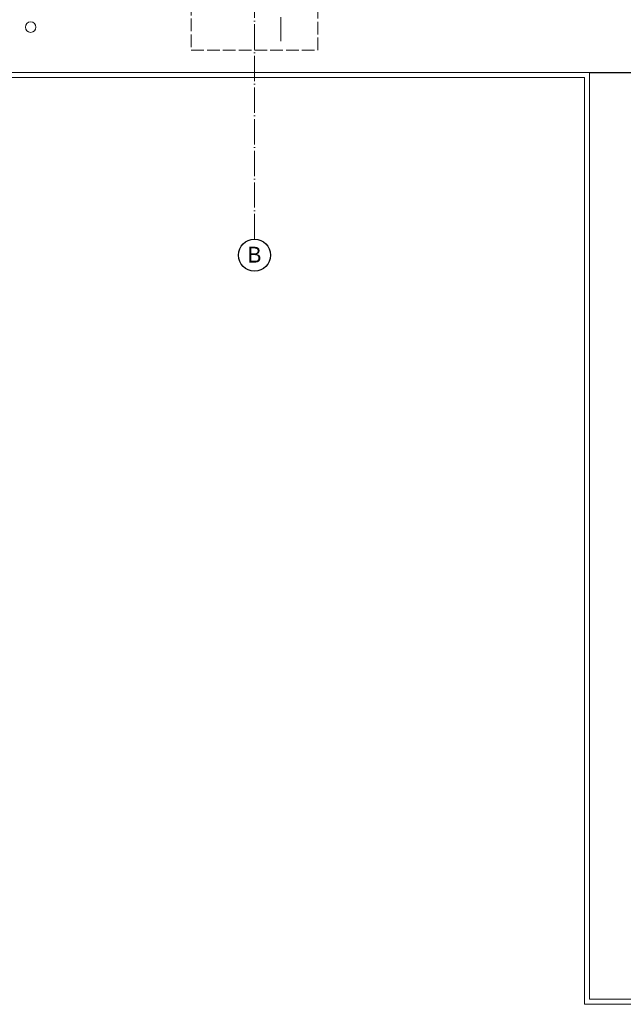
# Model space of a CAD drawing. Header units: millimetres. Extents: x -300186 to 535068, y -28581 to 763298.
# Tile 373 of 405: x 138651 to 144380, y 369140 to 378483. Entities that reach past the tile are written whole.
import ezdxf
from ezdxf.enums import TextEntityAlignment as Align

# ---------------------------------------------------------------- set-up
doc = ezdxf.new("R2010")
doc.units = ezdxf.units.MM
doc.header["$LTSCALE"] = 10
doc.linetypes.add('ACAD_ISO02W100', pattern=[15, 12, -3])
doc.linetypes.add('ACAD_ISO04W100', pattern=[30, 24, -3, 0, -3])
for name, color, linetype, lineweight in [('koty', 6, 'Continuous', 9), ('NS_tenka', 252, 'Continuous', 18), ('NS_tlusta', 252, 'Continuous', 18), ('tlusta', 252, 'Continuous', 15)]:
    doc.layers.add(name, color=color, linetype=linetype, lineweight=lineweight)
doc.layers.add('netisk', color=30, linetype='Continuous', plot=False)
doc.layers.add('popisky', color=6, linetype='Continuous')
doc.styles.add('laplan N', font='txt')

# ---------------------------------------------------------------- blocks, each defined once
blk = doc.blocks.new('skelet')
at = {"layer": 'popisky', "linetype": 'ByBlock'}
blk.add_circle((0, 0), 3.02, dxfattribs=at)
at = {"layer": 'popisky', "linetype": 'ByBlock', "style": 'laplan N'}
blk.add_attdef('OZNACENI', text='', height=3, dxfattribs=at).set_placement((0, 0.1), align=Align.MIDDLE_CENTER)
blk = doc.blocks.new('podklad')
at = {"layer": 'koty', "color": 252}
blk.add_line((133770.1, 456950.7), (133770.1, 456720.5), dxfattribs=at)
at = {"layer": 'netisk', "color": 252}
blk.add_line((136700.6, 456425.7), (137200.6, 456425.7), dxfattribs=at)
at = {"layer": 'NS_tenka', "color": 252}
for p, q in [((127520.1, 456425.7), (136700.6, 456425.7)), ((127520.1, 456375.7), (136650.6, 456375.7))]:
    blk.add_line(p, q, dxfattribs=at)
at = {"layer": 'NS_tlusta', "color": 252}
for p, q in [((136700.6, 456425.7), (136700.6, 447632.8)), ((136650.6, 456375.7), (136650.6, 447582.8)), ((136700.6, 447632.8), (140206.3, 447632.8)), ((136650.6, 447582.8), (140156.3, 447582.8))]:
    blk.add_line(p, q, dxfattribs=at)
at = {"layer": 'NS_tlusta', "color": 252, "linetype": 'ACAD_ISO02W100'}
blk.add_lwpolyline([(132920.1, 456635.7), (134120.1, 456635.7), (134120.1, 457835.7), (132920.1, 457835.7)], close=True, dxfattribs=at)
at = {"layer": 'NS_tlusta', "color": 252}
blk.add_circle((131395.1, 456855.7), 50, dxfattribs=at)
at = {"layer": 'tlusta', "color": 252, "linetype": 'ACAD_ISO04W100'}
blk.add_line((133520.1, 454842.3), (133520.1, 468173.3), dxfattribs=at)
at = {"layer": 'tlusta', "color": 252, "xscale": 50, "yscale": 50, "zscale": 50}
blk.add_blockref('skelet', (133520.1, 454691.3), dxfattribs=at).add_auto_attribs({'OZNACENI': 'B'})

msp = doc.modelspace()

# ---------------------------------------------------------------- block references
at = {"layer": 'popisky', "lineweight": -3}
msp.add_blockref('podklad', (7359.275, -78443.138), dxfattribs=at)

doc.saveas('drawing.dxf')
